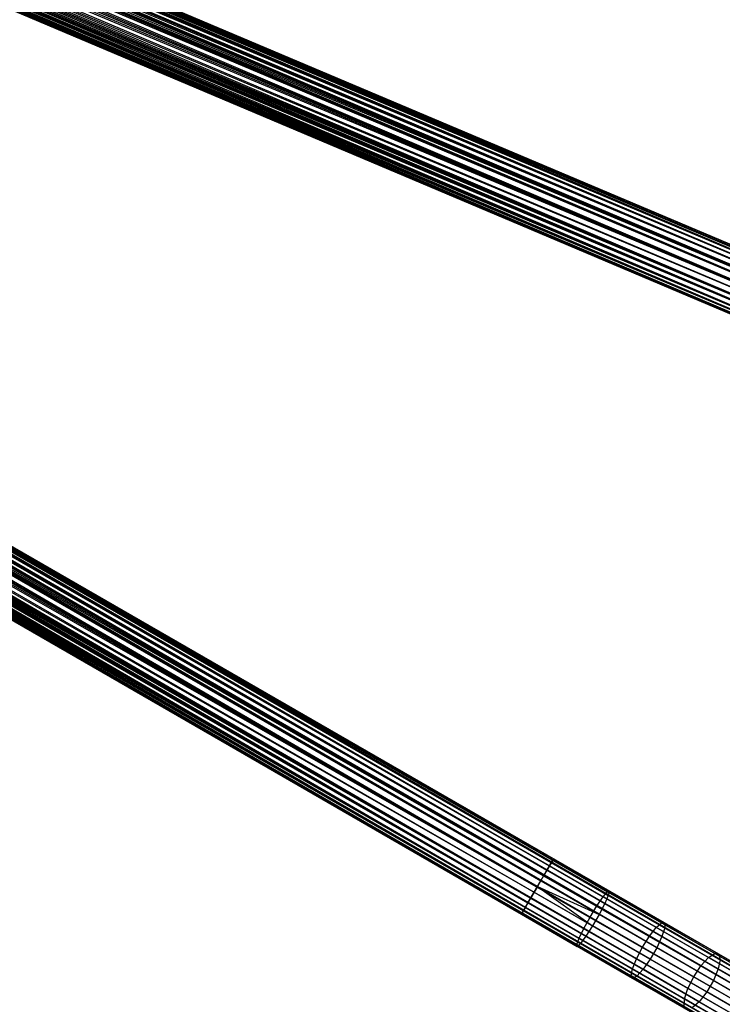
# Model space of a CAD drawing. Extents: x -189 to 189, y -189 to 189.
# Tile 443 of 591: x 123 to 145, y -84 to -53. Entities that reach past the tile are written whole.
import ezdxf

# ---------------------------------------------------------------- set-up
doc = ezdxf.new("R2010")
doc.units = 0
doc.header["$LTSCALE"] = 25.4
doc.layers.get('0').update_dxf_attribs({"linetype": 'CONTINUOUS'})

# ---------------------------------------------------------------- blocks, each defined once
blk = doc.blocks.new('CAMELEON-KENAI-C-12244_STL')
at = {"color": 0}
for p, q in [((155.566, -64.748, -9.395), (40.23, -15.931, -9.395)), ((155.566, -64.748, -9.395), (40.23, -15.931, -9.605)), ((155.515, -64.866, -9), (40.23, -15.931, -9.395)), ((155.515, -64.866, -9), (40.23, -15.931, -9.395)), ((155.566, -64.748, -9.395), (40.23, -15.931, -9.395)), ((155.566, -64.748, -9.395), (40.23, -15.931, -9.605)), ((40.132, -16.162, -8.831), (155.515, -64.866, -9)), ((40.132, -16.162, -8.831), (155.515, -64.866, -9)), ((40.132, -16.162, -8.831), (155.407, -65.123, -8.691)), ((40.132, -16.162, -8.831), (155.407, -65.123, -8.691)), ((155.549, -64.788, -9.809), (40.132, -16.162, -10.169)), ((155.549, -64.788, -9.809), (40.132, -16.162, -10.169)), ((155.468, -64.98, -10.169), (40.132, -16.162, -10.169)), ((155.468, -64.98, -10.169), (40.132, -16.162, -10.169)), ((40.18, -16.049, -9), (155.515, -64.866, -9)), ((40.18, -16.049, -9), (155.515, -64.866, -9)), ((155.549, -64.788, -9.809), (40.18, -16.049, -10)), ((155.549, -64.788, -9.809), (40.18, -16.049, -10)), ((155.515, -64.866, -9), (40.213, -15.971, -9.191)), ((155.515, -64.866, -9), (40.213, -15.971, -9.191)), ((155.566, -64.748, -9.395), (40.213, -15.971, -9.809)), ((155.566, -64.748, -9.395), (40.213, -15.971, -9.809)), ((155.549, -64.788, -9.809), (40.213, -15.971, -9.809)), ((155.549, -64.788, -9.809), (40.213, -15.971, -9.809)), ((40.001, -16.472, -8.586), (155.259, -65.472, -8.522)), ((40.001, -16.472, -8.586), (155.259, -65.472, -8.522)), ((155.336, -65.289, -10.414), (40.001, -16.472, -10.414)), ((155.336, -65.289, -10.414), (40.001, -16.472, -10.414)), ((40.071, -16.305, -8.691), (155.407, -65.123, -8.691)), ((40.071, -16.305, -8.691), (155.407, -65.123, -8.691)), ((40.071, -16.305, -8.691), (155.259, -65.472, -8.522)), ((40.071, -16.305, -8.691), (155.259, -65.472, -8.522)), ((155.468, -64.98, -10.169), (40.071, -16.305, -10.309)), ((155.468, -64.98, -10.169), (40.071, -16.305, -10.309)), ((155.336, -65.289, -10.414), (40.071, -16.305, -10.309)), ((155.336, -65.289, -10.414), (40.071, -16.305, -10.309)), ((39.842, -16.847, -8.5), (155.178, -65.664, -8.5)), ((39.842, -16.847, -8.5), (155.178, -65.664, -8.5)), ((39.842, -16.847, -10.5), (155.178, -65.664, -10.5)), ((39.842, -16.847, -10.5), (155.178, -65.664, -10.5)), ((39.842, -16.847, -10.5), (155.336, -65.289, -10.414)), ((39.842, -16.847, -10.5), (155.336, -65.289, -10.414)), ((155.259, -65.472, -8.522), (39.923, -16.655, -8.522)), ((155.259, -65.472, -8.522), (39.923, -16.655, -8.522)), ((39.923, -16.655, -10.478), (155.336, -65.289, -10.414)), ((39.923, -16.655, -10.478), (155.336, -65.289, -10.414)), ((39.761, -17.038, -8.522), (155.097, -65.855, -8.522)), ((39.761, -17.038, -8.522), (155.097, -65.855, -8.522)), ((39.761, -17.038, -8.522), (154.949, -66.205, -8.691)), ((39.761, -17.038, -8.522), (154.949, -66.205, -8.691)), ((39.761, -17.038, -10.478), (155.178, -65.664, -10.5)), ((39.761, -17.038, -10.478), (155.178, -65.664, -10.5)), ((155.019, -66.039, -10.414), (39.613, -17.388, -10.309)), ((155.019, -66.039, -10.414), (39.613, -17.388, -10.309)), ((154.949, -66.205, -8.691), (39.613, -17.388, -8.691)), ((39.613, -17.388, -8.691), (154.84, -66.461, -9)), ((39.613, -17.388, -8.691), (154.84, -66.461, -9)), ((154.949, -66.205, -8.691), (39.613, -17.388, -8.691)), ((155.019, -66.039, -10.414), (39.684, -17.221, -10.414)), ((39.684, -17.221, -10.414), (155.178, -65.664, -10.5)), ((155.019, -66.039, -10.414), (39.684, -17.221, -10.414)), ((39.684, -17.221, -8.586), (154.949, -66.205, -8.691)), ((39.684, -17.221, -8.586), (154.949, -66.205, -8.691)), ((39.684, -17.221, -10.414), (155.178, -65.664, -10.5)), ((154.807, -66.54, -9.809), (39.454, -17.762, -9.605)), ((154.807, -66.54, -9.809), (39.454, -17.762, -9.395)), ((154.807, -66.54, -9.809), (39.454, -17.762, -9.605)), ((154.807, -66.54, -9.809), (39.454, -17.762, -9.395)), ((154.79, -66.58, -9.395), (39.454, -17.762, -9.395)), ((154.79, -66.58, -9.395), (39.454, -17.762, -9.395)), ((154.888, -66.348, -10.169), (39.471, -17.722, -9.809)), ((154.888, -66.348, -10.169), (39.471, -17.722, -9.809)), ((154.807, -66.54, -9.809), (39.471, -17.722, -9.809)), ((154.807, -66.54, -9.809), (39.471, -17.722, -9.809)), ((154.79, -66.58, -9.395), (39.471, -17.722, -9.191)), ((154.79, -66.58, -9.395), (39.471, -17.722, -9.191)), ((154.84, -66.461, -9), (39.471, -17.722, -9.191)), ((154.84, -66.461, -9), (39.471, -17.722, -9.191)), ((154.888, -66.348, -10.169), (39.505, -17.644, -10)), ((154.888, -66.348, -10.169), (39.505, -17.644, -10)), ((154.84, -66.461, -9), (39.505, -17.644, -9)), ((154.84, -66.461, -9), (39.505, -17.644, -9)), ((155.019, -66.039, -10.414), (39.552, -17.531, -10.169)), ((155.019, -66.039, -10.414), (39.552, -17.531, -10.169)), ((154.888, -66.348, -10.169), (39.552, -17.531, -10.169)), ((154.888, -66.348, -10.169), (39.552, -17.531, -10.169)), ((39.552, -17.531, -8.831), (154.84, -66.461, -9)), ((39.552, -17.531, -8.831), (154.84, -66.461, -9)), ((146.366, -83.484, -9), (37.946, -20.789, -9.191)), ((146.366, -83.484, -9), (37.946, -20.789, -9.191)), ((146.43, -83.373, -9.395), (37.946, -20.789, -9.809)), ((146.43, -83.373, -9.395), (37.946, -20.789, -9.809)), ((146.409, -83.41, -9.809), (37.946, -20.789, -9.809)), ((146.409, -83.41, -9.809), (37.946, -20.789, -9.809)), ((146.43, -83.373, -9.395), (37.968, -20.752, -9.395)), ((146.43, -83.373, -9.395), (37.968, -20.752, -9.605)), ((146.366, -83.484, -9), (37.968, -20.752, -9.395)), ((146.366, -83.484, -9), (37.968, -20.752, -9.395)), ((146.43, -83.373, -9.395), (37.968, -20.752, -9.395)), ((146.43, -83.373, -9.395), (37.968, -20.752, -9.605)), ((37.765, -21.104, -8.691), (146.227, -83.725, -8.691)), ((37.765, -21.104, -8.691), (146.227, -83.725, -8.691)), ((37.765, -21.104, -8.691), (146.037, -84.054, -8.522)), ((37.765, -21.104, -8.691), (146.037, -84.054, -8.522)), ((146.305, -83.59, -10.169), (37.765, -21.104, -10.309)), ((146.305, -83.59, -10.169), (37.765, -21.104, -10.309)), ((146.137, -83.882, -10.414), (37.765, -21.104, -10.309)), ((146.137, -83.882, -10.414), (37.765, -21.104, -10.309)), ((37.842, -20.97, -8.831), (146.366, -83.484, -9)), ((37.842, -20.97, -8.831), (146.366, -83.484, -9)), ((37.842, -20.97, -8.831), (146.227, -83.725, -8.691)), ((37.842, -20.97, -8.831), (146.227, -83.725, -8.691)), ((146.409, -83.41, -9.809), (37.842, -20.97, -10.169)), ((146.409, -83.41, -9.809), (37.842, -20.97, -10.169)), ((146.305, -83.59, -10.169), (37.842, -20.97, -10.169)), ((146.305, -83.59, -10.169), (37.842, -20.97, -10.169)), ((37.904, -20.863, -9), (146.366, -83.484, -9)), ((37.904, -20.863, -9), (146.366, -83.484, -9)), ((146.409, -83.41, -9.809), (37.904, -20.863, -10)), ((146.409, -83.41, -9.809), (37.904, -20.863, -10)), ((146.037, -84.054, -8.522), (37.575, -21.433, -8.522)), ((146.037, -84.054, -8.522), (37.575, -21.433, -8.522)), ((37.575, -21.433, -10.478), (146.137, -83.882, -10.414)), ((37.575, -21.433, -10.478), (146.137, -83.882, -10.414)), ((37.674, -21.261, -8.586), (146.037, -84.054, -8.522)), ((37.674, -21.261, -8.586), (146.037, -84.054, -8.522)), ((146.137, -83.882, -10.414), (37.674, -21.261, -10.414)), ((146.137, -83.882, -10.414), (37.674, -21.261, -10.414)), ((37.471, -21.613, -8.5), (145.933, -84.234, -8.5)), ((37.471, -21.613, -8.5), (145.933, -84.234, -8.5)), ((37.471, -21.613, -10.5), (145.933, -84.234, -10.5)), ((37.471, -21.613, -10.5), (145.933, -84.234, -10.5)), ((37.471, -21.613, -10.5), (146.137, -83.882, -10.414)), ((37.471, -21.613, -10.5), (146.137, -83.882, -10.414)), ((145.73, -84.586, -10.414), (37.267, -21.965, -10.414)), ((37.267, -21.965, -10.414), (145.933, -84.234, -10.5)), ((145.73, -84.586, -10.414), (37.267, -21.965, -10.414)), ((37.267, -21.965, -8.586), (145.639, -84.743, -8.691)), ((37.267, -21.965, -8.586), (145.639, -84.743, -8.691)), ((37.267, -21.965, -10.414), (145.933, -84.234, -10.5)), ((37.367, -21.793, -8.522), (145.829, -84.414, -8.522)), ((37.367, -21.793, -8.522), (145.829, -84.414, -8.522)), ((37.367, -21.793, -8.522), (145.639, -84.743, -8.691)), ((37.367, -21.793, -8.522), (145.639, -84.743, -8.691)), ((37.367, -21.793, -10.478), (145.933, -84.234, -10.5)), ((37.367, -21.793, -10.478), (145.933, -84.234, -10.5)), ((145.562, -84.878, -10.169), (37.038, -22.363, -10)), ((145.562, -84.878, -10.169), (37.038, -22.363, -10)), ((145.5, -84.984, -9), (37.038, -22.363, -9)), ((145.5, -84.984, -9), (37.038, -22.363, -9)), ((145.73, -84.586, -10.414), (37.099, -22.257, -10.169)), ((145.73, -84.586, -10.414), (37.099, -22.257, -10.169)), ((145.562, -84.878, -10.169), (37.099, -22.257, -10.169)), ((145.562, -84.878, -10.169), (37.099, -22.257, -10.169)), ((37.099, -22.257, -8.831), (145.5, -84.984, -9)), ((37.099, -22.257, -8.831), (145.5, -84.984, -9)), ((145.73, -84.586, -10.414), (37.177, -22.122, -10.309)), ((145.73, -84.586, -10.414), (37.177, -22.122, -10.309)), ((145.639, -84.743, -8.691), (37.177, -22.122, -8.691)), ((37.177, -22.122, -8.691), (145.5, -84.984, -9)), ((37.177, -22.122, -8.691), (145.5, -84.984, -9)), ((145.639, -84.743, -8.691), (37.177, -22.122, -8.691)), ((145.458, -85.058, -9.809), (36.974, -22.474, -9.605)), ((145.458, -85.058, -9.809), (36.974, -22.474, -9.395)), ((145.458, -85.058, -9.809), (36.974, -22.474, -9.605)), ((145.458, -85.058, -9.809), (36.974, -22.474, -9.395)), ((145.436, -85.095, -9.395), (36.974, -22.474, -9.395)), ((145.436, -85.095, -9.395), (36.974, -22.474, -9.395)), ((145.562, -84.878, -10.169), (36.995, -22.437, -9.809)), ((145.562, -84.878, -10.169), (36.995, -22.437, -9.809)), ((145.458, -85.058, -9.809), (36.995, -22.437, -9.809)), ((145.458, -85.058, -9.809), (36.995, -22.437, -9.809)), ((145.436, -85.095, -9.395), (36.995, -22.437, -9.191)), ((145.436, -85.095, -9.395), (36.995, -22.437, -9.191)), ((145.5, -84.984, -9), (36.995, -22.437, -9.191)), ((145.5, -84.984, -9), (36.995, -22.437, -9.191)), ((57.861, -23.533, -160), (148.432, -61.868, -160)), ((57.861, -23.533, -160), (148.432, -61.868, -160)), ((57.861, -23.533, -159), (148.384, -61.981, -158.831)), ((57.861, -23.533, -159), (148.384, -61.981, -158.831)), ((57.894, -23.455, -159.809), (148.432, -61.868, -160)), ((57.894, -23.455, -159.809), (148.432, -61.868, -160)), ((57.894, -23.455, -159.809), (148.482, -61.75, -159.605)), ((57.894, -23.455, -159.809), (148.482, -61.75, -159.605)), ((57.894, -23.455, -159.191), (148.465, -61.79, -159.191)), ((57.894, -23.455, -159.191), (148.465, -61.79, -159.191)), ((57.894, -23.455, -159.191), (148.384, -61.981, -158.831)), ((57.894, -23.455, -159.191), (148.384, -61.981, -158.831)), ((57.911, -23.415, -159.605), (148.482, -61.75, -159.605)), ((57.911, -23.415, -159.605), (148.482, -61.75, -159.605)), ((57.911, -23.415, -159.605), (148.465, -61.79, -159.191)), ((57.911, -23.415, -159.605), (148.465, -61.79, -159.191)), ((57.911, -23.415, -159.395), (148.465, -61.79, -159.191)), ((57.911, -23.415, -159.395), (148.465, -61.79, -159.191)), ((57.753, -23.789, -160.309), (148.323, -62.124, -160.309)), ((57.753, -23.789, -160.309), (148.323, -62.124, -160.309)), ((57.753, -23.789, -158.691), (148.253, -62.291, -158.586)), ((57.753, -23.789, -158.691), (148.253, -62.291, -158.586)), ((57.813, -23.646, -160.169), (148.323, -62.124, -160.309)), ((57.813, -23.646, -160.169), (148.323, -62.124, -160.309)), ((57.813, -23.646, -160.169), (148.432, -61.868, -160)), ((57.813, -23.646, -160.169), (148.432, -61.868, -160)), ((57.813, -23.646, -158.831), (148.384, -61.981, -158.831)), ((57.813, -23.646, -158.831), (148.384, -61.981, -158.831)), ((57.813, -23.646, -158.831), (148.253, -62.291, -158.586)), ((57.813, -23.646, -158.831), (148.253, -62.291, -158.586)), ((57.605, -24.139, -160.478), (148.175, -62.474, -160.478)), ((57.605, -24.139, -160.478), (148.175, -62.474, -160.478)), ((57.605, -24.139, -158.522), (148.094, -62.666, -158.5)), ((57.605, -24.139, -158.522), (148.094, -62.666, -158.5)), ((57.682, -23.956, -160.414), (148.175, -62.474, -160.478)), ((57.682, -23.956, -160.414), (148.175, -62.474, -160.478)), ((57.682, -23.956, -160.414), (148.323, -62.124, -160.309)), ((57.682, -23.956, -160.414), (148.323, -62.124, -160.309)), ((57.682, -23.956, -158.586), (148.253, -62.291, -158.586)), ((57.682, -23.956, -158.586), (148.253, -62.291, -158.586)), ((57.682, -23.956, -158.586), (148.094, -62.666, -158.5)), ((57.682, -23.956, -158.586), (148.094, -62.666, -158.5)), ((57.442, -24.522, -158.522), (147.936, -63.04, -158.586)), ((57.442, -24.522, -158.522), (147.936, -63.04, -158.586)), ((57.442, -24.522, -160.478), (148.013, -62.857, -160.478)), ((57.442, -24.522, -160.478), (148.013, -62.857, -160.478)), ((148.094, -62.666, -158.5), (57.524, -24.33, -158.5)), ((57.524, -24.33, -158.5), (147.936, -63.04, -158.586)), ((57.524, -24.33, -158.5), (147.936, -63.04, -158.586)), ((57.524, -24.33, -160.5), (148.094, -62.666, -160.5)), ((57.524, -24.33, -160.5), (148.094, -62.666, -160.5)), ((148.094, -62.666, -158.5), (57.524, -24.33, -158.5)), ((57.365, -24.705, -158.586), (147.936, -63.04, -158.586)), ((57.365, -24.705, -158.586), (147.936, -63.04, -158.586)), ((57.365, -24.705, -158.586), (147.805, -63.35, -158.831)), ((57.365, -24.705, -158.586), (147.805, -63.35, -158.831)), ((57.365, -24.705, -160.414), (147.865, -63.207, -160.309)), ((57.365, -24.705, -160.414), (147.865, -63.207, -160.309)), ((57.365, -24.705, -160.414), (148.013, -62.857, -160.478)), ((57.365, -24.705, -160.414), (148.013, -62.857, -160.478)), ((57.186, -25.128, -159), (147.724, -63.542, -159.191)), ((57.186, -25.128, -159), (147.724, -63.542, -159.191)), ((57.186, -25.128, -160), (147.757, -63.463, -160)), ((57.186, -25.128, -160), (147.757, -63.463, -160)), ((57.234, -25.015, -158.831), (147.805, -63.35, -158.831)), ((57.234, -25.015, -158.831), (147.805, -63.35, -158.831)), ((57.234, -25.015, -158.831), (147.724, -63.542, -159.191)), ((57.234, -25.015, -158.831), (147.724, -63.542, -159.191)), ((57.234, -25.015, -160.169), (147.757, -63.463, -160)), ((57.234, -25.015, -160.169), (147.757, -63.463, -160)), ((57.234, -25.015, -160.169), (147.865, -63.207, -160.309)), ((57.234, -25.015, -160.169), (147.865, -63.207, -160.309)), ((57.294, -24.872, -158.691), (147.805, -63.35, -158.831)), ((57.294, -24.872, -158.691), (147.805, -63.35, -158.831)), ((57.294, -24.872, -160.309), (147.865, -63.207, -160.309)), ((57.294, -24.872, -160.309), (147.865, -63.207, -160.309)), ((57.136, -25.246, -159.395), (147.707, -63.582, -159.605)), ((57.136, -25.246, -159.395), (147.707, -63.582, -159.605)), ((57.136, -25.246, -159.605), (147.707, -63.582, -159.605)), ((57.136, -25.246, -159.605), (147.707, -63.582, -159.605)), ((57.153, -25.206, -159.191), (147.724, -63.542, -159.191)), ((57.153, -25.206, -159.191), (147.724, -63.542, -159.191)), ((57.153, -25.206, -159.191), (147.707, -63.582, -159.605)), ((57.153, -25.206, -159.191), (147.707, -63.582, -159.605)), ((57.153, -25.206, -159.809), (147.707, -63.582, -159.605)), ((57.153, -25.206, -159.809), (147.707, -63.582, -159.605)), ((57.153, -25.206, -159.809), (147.757, -63.463, -160)), ((57.153, -25.206, -159.809), (147.757, -63.463, -160)), ((54.596, -30.352, -159.605), (139.769, -79.527, -159.605)), ((54.596, -30.352, -159.605), (139.769, -79.527, -159.605)), ((54.596, -30.352, -159.605), (139.747, -79.564, -159.191)), ((54.596, -30.352, -159.605), (139.747, -79.564, -159.191)), ((54.596, -30.352, -159.395), (139.747, -79.564, -159.191)), ((54.596, -30.352, -159.395), (139.747, -79.564, -159.191)), ((54.47, -30.57, -160.169), (139.566, -79.879, -160.309)), ((54.47, -30.57, -160.169), (139.566, -79.879, -160.309)), ((54.47, -30.57, -160.169), (139.705, -79.638, -160)), ((54.47, -30.57, -160.169), (139.705, -79.638, -160)), ((54.47, -30.57, -158.831), (139.643, -79.744, -158.831)), ((54.47, -30.57, -158.831), (139.643, -79.744, -158.831)), ((54.47, -30.57, -158.831), (139.475, -80.036, -158.586)), ((54.47, -30.57, -158.831), (139.475, -80.036, -158.586)), ((54.531, -30.463, -160), (139.705, -79.638, -160)), ((54.531, -30.463, -160), (139.705, -79.638, -160)), ((54.531, -30.463, -159), (139.643, -79.744, -158.831)), ((54.531, -30.463, -159), (139.643, -79.744, -158.831)), ((54.574, -30.389, -159.809), (139.705, -79.638, -160)), ((54.574, -30.389, -159.809), (139.705, -79.638, -160)), ((54.574, -30.389, -159.809), (139.769, -79.527, -159.605)), ((54.574, -30.389, -159.809), (139.769, -79.527, -159.605)), ((54.574, -30.389, -159.191), (139.747, -79.564, -159.191)), ((54.574, -30.389, -159.191), (139.747, -79.564, -159.191)), ((54.574, -30.389, -159.191), (139.643, -79.744, -158.831)), ((54.574, -30.389, -159.191), (139.643, -79.744, -158.831)), ((54.302, -30.861, -160.414), (139.376, -80.208, -160.478)), ((54.302, -30.861, -160.414), (139.376, -80.208, -160.478)), ((54.302, -30.861, -160.414), (139.566, -79.879, -160.309)), ((54.302, -30.861, -160.414), (139.566, -79.879, -160.309)), ((54.302, -30.861, -158.586), (139.475, -80.036, -158.586)), ((54.302, -30.861, -158.586), (139.475, -80.036, -158.586)), ((54.302, -30.861, -158.586), (139.272, -80.388, -158.5)), ((54.302, -30.861, -158.586), (139.272, -80.388, -158.5)), ((54.392, -30.704, -160.309), (139.566, -79.879, -160.309)), ((54.392, -30.704, -160.309), (139.566, -79.879, -160.309)), ((54.392, -30.704, -158.691), (139.475, -80.036, -158.586)), ((54.392, -30.704, -158.691), (139.475, -80.036, -158.586)), ((139.272, -80.388, -158.5), (54.098, -31.213, -158.5)), ((54.098, -31.213, -158.5), (139.068, -80.74, -158.586)), ((54.098, -31.213, -158.5), (139.068, -80.74, -158.586)), ((54.098, -31.213, -160.5), (139.272, -80.388, -160.5)), ((54.098, -31.213, -160.5), (139.272, -80.388, -160.5)), ((139.272, -80.388, -158.5), (54.098, -31.213, -158.5)), ((54.202, -31.033, -160.478), (139.376, -80.208, -160.478)), ((54.202, -31.033, -160.478), (139.376, -80.208, -160.478)), ((54.202, -31.033, -158.522), (139.272, -80.388, -158.5)), ((54.202, -31.033, -158.522), (139.272, -80.388, -158.5)), ((53.895, -31.565, -158.586), (139.068, -80.74, -158.586)), ((53.895, -31.565, -158.586), (139.068, -80.74, -158.586)), ((53.895, -31.565, -158.586), (138.9, -81.032, -158.831)), ((53.895, -31.565, -158.586), (138.9, -81.032, -158.831)), ((53.895, -31.565, -160.414), (138.978, -80.897, -160.309)), ((53.895, -31.565, -160.414), (138.978, -80.897, -160.309)), ((53.895, -31.565, -160.414), (139.168, -80.568, -160.478)), ((53.895, -31.565, -160.414), (139.168, -80.568, -160.478)), ((53.995, -31.393, -158.522), (139.068, -80.74, -158.586)), ((53.995, -31.393, -158.522), (139.068, -80.74, -158.586)), ((53.995, -31.393, -160.478), (139.168, -80.568, -160.478)), ((53.995, -31.393, -160.478), (139.168, -80.568, -160.478)), ((53.727, -31.857, -158.831), (138.9, -81.032, -158.831)), ((53.727, -31.857, -158.831), (138.9, -81.032, -158.831)), ((53.727, -31.857, -158.831), (138.796, -81.212, -159.191)), ((53.727, -31.857, -158.831), (138.796, -81.212, -159.191)), ((53.727, -31.857, -160.169), (138.839, -81.138, -160)), ((53.727, -31.857, -160.169), (138.839, -81.138, -160)), ((53.727, -31.857, -160.169), (138.978, -80.897, -160.309)), ((53.727, -31.857, -160.169), (138.978, -80.897, -160.309)), ((53.805, -31.722, -158.691), (138.9, -81.032, -158.831)), ((53.805, -31.722, -158.691), (138.9, -81.032, -158.831)), ((53.805, -31.722, -160.309), (138.978, -80.897, -160.309)), ((53.805, -31.722, -160.309), (138.978, -80.897, -160.309)), ((53.601, -32.074, -159.395), (138.775, -81.249, -159.605)), ((53.601, -32.074, -159.395), (138.775, -81.249, -159.605)), ((53.601, -32.074, -159.605), (138.775, -81.249, -159.605)), ((53.601, -32.074, -159.605), (138.775, -81.249, -159.605)), ((53.623, -32.037, -159.191), (138.796, -81.212, -159.191)), ((53.623, -32.037, -159.191), (138.796, -81.212, -159.191)), ((53.623, -32.037, -159.191), (138.775, -81.249, -159.605)), ((53.623, -32.037, -159.191), (138.775, -81.249, -159.605)), ((53.623, -32.037, -159.809), (138.775, -81.249, -159.605)), ((53.623, -32.037, -159.809), (138.775, -81.249, -159.605)), ((53.623, -32.037, -159.809), (138.839, -81.138, -160)), ((53.623, -32.037, -159.809), (138.839, -81.138, -160)), ((53.665, -31.963, -159), (138.796, -81.212, -159.191)), ((53.665, -31.963, -159), (138.796, -81.212, -159.191)), ((53.665, -31.963, -160), (138.839, -81.138, -160)), ((53.665, -31.963, -160), (138.839, -81.138, -160)), ((139.566, -79.879, -160.309), (139.705, -79.638, -160)), ((139.566, -79.879, -160.309), (139.705, -79.638, -160)), ((139.747, -79.564, -159.191), (139.643, -79.744, -158.831)), ((139.747, -79.564, -159.191), (139.643, -79.744, -158.831)), ((139.705, -79.638, -160), (139.769, -79.527, -159.605)), ((139.705, -79.638, -160), (139.769, -79.527, -159.605)), ((139.705, -79.638, -160), (141.478, -80.662, -159.897)), ((139.705, -79.638, -160), (141.478, -80.662, -159.897)), ((139.769, -79.527, -159.605), (139.747, -79.564, -159.191)), ((139.769, -79.527, -159.605), (139.747, -79.564, -159.191)), ((139.747, -79.564, -159.191), (141.451, -80.548, -159.092)), ((139.747, -79.564, -159.191), (141.451, -80.548, -159.092)), ((139.769, -79.527, -159.605), (141.508, -80.531, -159.504)), ((139.769, -79.527, -159.605), (141.508, -80.531, -159.504)), ((139.376, -80.208, -160.478), (139.566, -79.879, -160.309)), ((139.376, -80.208, -160.478), (139.566, -79.879, -160.309)), ((139.643, -79.744, -158.831), (139.475, -80.036, -158.586)), ((139.643, -79.744, -158.831), (139.475, -80.036, -158.586)), ((139.566, -79.879, -160.309), (141.366, -80.918, -160.205)), ((139.566, -79.879, -160.309), (141.366, -80.918, -160.205)), ((139.643, -79.744, -158.831), (141.316, -80.71, -158.734)), ((139.643, -79.744, -158.831), (141.316, -80.71, -158.734)), ((139.475, -80.036, -158.586), (139.272, -80.388, -158.5)), ((139.475, -80.036, -158.586), (139.272, -80.388, -158.5)), ((139.272, -80.388, -160.5), (139.376, -80.208, -160.478)), ((139.272, -80.388, -160.5), (139.376, -80.208, -160.478)), ((139.376, -80.208, -160.478), (141.191, -81.256, -160.373)), ((139.376, -80.208, -160.478), (141.191, -81.256, -160.373)), ((139.475, -80.036, -158.586), (141.126, -80.989, -158.491)), ((139.475, -80.036, -158.586), (141.126, -80.989, -158.491)), ((138.978, -80.897, -160.309), (139.168, -80.568, -160.478)), ((138.978, -80.897, -160.309), (139.168, -80.568, -160.478)), ((139.272, -80.388, -158.5), (139.068, -80.74, -158.586)), ((139.272, -80.388, -158.5), (139.068, -80.74, -158.586)), ((139.168, -80.568, -160.478), (139.272, -80.388, -160.5)), ((139.168, -80.568, -160.478), (139.272, -80.388, -160.5)), ((139.168, -80.568, -160.478), (140.983, -81.616, -160.373)), ((139.168, -80.568, -160.478), (140.983, -81.616, -160.373)), ((139.272, -80.388, -160.5), (140.983, -81.616, -160.373)), ((139.272, -80.388, -160.5), (140.983, -81.616, -160.373)), ((139.272, -80.388, -160.5), (141.191, -81.256, -160.373)), ((139.272, -80.388, -160.5), (141.191, -81.256, -160.373)), ((139.272, -80.388, -158.5), (140.916, -81.337, -158.405)), ((139.272, -80.388, -158.5), (140.916, -81.337, -158.405)), ((141.316, -80.71, -158.734), (141.451, -80.548, -159.092)), ((141.316, -80.71, -158.734), (141.451, -80.548, -159.092)), ((141.451, -80.548, -159.092), (141.508, -80.531, -159.504)), ((141.451, -80.548, -159.092), (141.508, -80.531, -159.504)), ((143.137, -81.522, -158.798), (141.451, -80.548, -159.092)), ((143.137, -81.522, -158.798), (141.451, -80.548, -159.092)), ((141.508, -80.531, -159.504), (141.478, -80.662, -159.897)), ((141.508, -80.531, -159.504), (141.478, -80.662, -159.897)), ((143.23, -81.525, -159.203), (141.508, -80.531, -159.504)), ((143.23, -81.525, -159.203), (141.508, -80.531, -159.504)), ((138.839, -81.138, -160), (138.978, -80.897, -160.309)), ((138.839, -81.138, -160), (138.978, -80.897, -160.309)), ((139.068, -80.74, -158.586), (138.9, -81.032, -158.831)), ((139.068, -80.74, -158.586), (138.9, -81.032, -158.831)), ((138.978, -80.897, -160.309), (140.778, -81.936, -160.205)), ((138.978, -80.897, -160.309), (140.778, -81.936, -160.205)), ((139.068, -80.74, -158.586), (140.72, -81.694, -158.491)), ((139.068, -80.74, -158.586), (140.72, -81.694, -158.491)), ((141.126, -80.989, -158.491), (141.316, -80.71, -158.734)), ((141.126, -80.989, -158.491), (141.316, -80.71, -158.734)), ((141.366, -80.918, -160.205), (141.191, -81.256, -160.373)), ((141.366, -80.918, -160.205), (141.191, -81.256, -160.373)), ((142.971, -81.666, -158.445), (141.316, -80.71, -158.734)), ((142.971, -81.666, -158.445), (141.316, -80.71, -158.734)), ((141.478, -80.662, -159.897), (141.366, -80.918, -160.205)), ((141.478, -80.662, -159.897), (141.366, -80.918, -160.205)), ((143.148, -81.947, -159.894), (141.366, -80.918, -160.205)), ((143.148, -81.947, -159.894), (141.366, -80.918, -160.205)), ((143.234, -81.676, -159.591), (141.478, -80.662, -159.897)), ((143.234, -81.676, -159.591), (141.478, -80.662, -159.897)), ((138.775, -81.249, -159.605), (138.839, -81.138, -160)), ((138.775, -81.249, -159.605), (138.839, -81.138, -160)), ((138.796, -81.212, -159.191), (138.775, -81.249, -159.605)), ((138.796, -81.212, -159.191), (138.775, -81.249, -159.605)), ((138.775, -81.249, -159.605), (140.514, -82.253, -159.504)), ((138.775, -81.249, -159.605), (140.514, -82.253, -159.504)), ((138.9, -81.032, -158.831), (138.796, -81.212, -159.191)), ((138.9, -81.032, -158.831), (138.796, -81.212, -159.191)), ((138.796, -81.212, -159.191), (140.5, -82.195, -159.092)), ((138.796, -81.212, -159.191), (140.5, -82.195, -159.092)), ((138.839, -81.138, -160), (140.612, -82.162, -159.897)), ((138.839, -81.138, -160), (140.612, -82.162, -159.897)), ((138.9, -81.032, -158.831), (140.573, -81.997, -158.734)), ((138.9, -81.032, -158.831), (140.573, -81.997, -158.734)), ((140.916, -81.337, -158.405), (141.126, -80.989, -158.491)), ((140.916, -81.337, -158.405), (141.126, -80.989, -158.491)), ((141.191, -81.256, -160.373), (140.983, -81.616, -160.373)), ((141.191, -81.256, -160.373), (140.983, -81.616, -160.373)), ((142.761, -81.933, -158.206), (141.126, -80.989, -158.491)), ((142.761, -81.933, -158.206), (141.126, -80.989, -158.491)), ((142.987, -82.293, -160.059), (141.191, -81.256, -160.373)), ((142.987, -82.293, -160.059), (141.191, -81.256, -160.373)), ((140.72, -81.694, -158.491), (140.916, -81.337, -158.405)), ((140.72, -81.694, -158.491), (140.916, -81.337, -158.405)), ((140.916, -81.337, -158.405), (142.543, -82.277, -158.121)), ((140.916, -81.337, -158.405), (142.543, -82.277, -158.121)), ((142.971, -81.666, -158.445), (143.137, -81.522, -158.798)), ((142.971, -81.666, -158.445), (143.137, -81.522, -158.798)), ((143.137, -81.522, -158.798), (143.23, -81.525, -159.203)), ((144.79, -82.476, -158.31), (143.137, -81.522, -158.798)), ((144.79, -82.476, -158.31), (143.137, -81.522, -158.798)), ((143.137, -81.522, -158.798), (143.23, -81.525, -159.203)), ((143.23, -81.525, -159.203), (143.234, -81.676, -159.591)), ((144.918, -82.499, -158.705), (143.23, -81.525, -159.203)), ((144.918, -82.499, -158.705), (143.23, -81.525, -159.203)), ((143.23, -81.525, -159.203), (143.234, -81.676, -159.591)), ((140.573, -81.997, -158.734), (140.72, -81.694, -158.491)), ((140.573, -81.997, -158.734), (140.72, -81.694, -158.491)), ((142.354, -82.637, -158.206), (140.72, -81.694, -158.491)), ((142.354, -82.637, -158.206), (140.72, -81.694, -158.491)), ((140.983, -81.616, -160.373), (140.778, -81.936, -160.205)), ((140.983, -81.616, -160.373), (140.778, -81.936, -160.205)), ((142.78, -82.653, -160.059), (140.983, -81.616, -160.373)), ((142.78, -82.653, -160.059), (140.983, -81.616, -160.373)), ((142.761, -81.933, -158.206), (142.971, -81.666, -158.445)), ((142.761, -81.933, -158.206), (142.971, -81.666, -158.445)), ((144.594, -82.603, -157.966), (142.971, -81.666, -158.445)), ((144.594, -82.603, -157.966), (142.971, -81.666, -158.445)), ((143.234, -81.676, -159.591), (143.148, -81.947, -159.894)), ((143.234, -81.676, -159.591), (143.148, -81.947, -159.894)), ((144.955, -82.669, -159.083), (143.234, -81.676, -159.591)), ((144.955, -82.669, -159.083), (143.234, -81.676, -159.591)), ((140.5, -82.195, -159.092), (140.573, -81.997, -158.734)), ((140.5, -82.195, -159.092), (140.573, -81.997, -158.734)), ((140.612, -82.162, -159.897), (140.514, -82.253, -159.504)), ((140.612, -82.162, -159.897), (140.514, -82.253, -159.504)), ((142.228, -82.953, -158.445), (140.573, -81.997, -158.734)), ((142.228, -82.953, -158.445), (140.573, -81.997, -158.734)), ((140.778, -81.936, -160.205), (140.612, -82.162, -159.897)), ((140.778, -81.936, -160.205), (140.612, -82.162, -159.897)), ((142.368, -83.176, -159.591), (140.612, -82.162, -159.897)), ((142.368, -83.176, -159.591), (140.612, -82.162, -159.897)), ((142.56, -82.965, -159.894), (140.778, -81.936, -160.205)), ((142.56, -82.965, -159.894), (140.778, -81.936, -160.205)), ((142.543, -82.277, -158.121), (142.761, -81.933, -158.206)), ((142.543, -82.277, -158.121), (142.761, -81.933, -158.206)), ((144.363, -82.858, -157.733), (142.761, -81.933, -158.206)), ((144.363, -82.858, -157.733), (142.761, -81.933, -158.206)), ((143.148, -81.947, -159.894), (142.987, -82.293, -160.059)), ((143.148, -81.947, -159.894), (142.987, -82.293, -160.059)), ((144.895, -82.956, -159.378), (143.148, -81.947, -159.894)), ((144.895, -82.956, -159.378), (143.148, -81.947, -159.894)), ((140.514, -82.253, -159.504), (140.5, -82.195, -159.092)), ((142.186, -83.169, -158.798), (140.5, -82.195, -159.092)), ((140.514, -82.253, -159.504), (140.5, -82.195, -159.092)), ((142.186, -83.169, -158.798), (140.5, -82.195, -159.092)), ((142.236, -83.248, -159.203), (140.514, -82.253, -159.504)), ((142.236, -83.248, -159.203), (140.514, -82.253, -159.504)), ((142.354, -82.637, -158.206), (142.543, -82.277, -158.121)), ((142.354, -82.637, -158.206), (142.543, -82.277, -158.121)), ((142.543, -82.277, -158.121), (144.138, -83.197, -157.65)), ((142.543, -82.277, -158.121), (144.138, -83.197, -157.65)), ((142.987, -82.293, -160.059), (142.78, -82.653, -160.059)), ((142.987, -82.293, -160.059), (142.78, -82.653, -160.059)), ((144.748, -83.31, -159.54), (142.987, -82.293, -160.059)), ((144.748, -83.31, -159.54), (142.987, -82.293, -160.059)), ((144.594, -82.603, -157.966), (144.79, -82.476, -158.31)), ((144.594, -82.603, -157.966), (144.79, -82.476, -158.31)), ((144.79, -82.476, -158.31), (144.918, -82.499, -158.705)), ((146.392, -83.401, -157.635), (144.79, -82.476, -158.31)), ((146.392, -83.401, -157.635), (144.79, -82.476, -158.31)), ((144.79, -82.476, -158.31), (144.918, -82.499, -158.705)), ((142.228, -82.953, -158.445), (142.354, -82.637, -158.206)), ((142.228, -82.953, -158.445), (142.354, -82.637, -158.206)), ((143.956, -83.562, -157.733), (142.354, -82.637, -158.206)), ((143.956, -83.562, -157.733), (142.354, -82.637, -158.206)), ((142.78, -82.653, -160.059), (142.56, -82.965, -159.894)), ((142.78, -82.653, -160.059), (142.56, -82.965, -159.894)), ((144.54, -83.67, -159.54), (142.78, -82.653, -160.059)), ((144.54, -83.67, -159.54), (142.78, -82.653, -160.059)), ((144.363, -82.858, -157.733), (144.594, -82.603, -157.966)), ((144.363, -82.858, -157.733), (144.594, -82.603, -157.966)), ((146.167, -83.511, -157.303), (144.594, -82.603, -157.966)), ((146.167, -83.511, -157.303), (144.594, -82.603, -157.966)), ((144.955, -82.669, -159.083), (144.895, -82.956, -159.378)), ((144.955, -82.669, -159.083), (144.895, -82.956, -159.378)), ((144.918, -82.499, -158.705), (144.955, -82.669, -159.083)), ((146.553, -83.444, -158.015), (144.918, -82.499, -158.705)), ((146.553, -83.444, -158.015), (144.918, -82.499, -158.705)), ((144.918, -82.499, -158.705), (144.955, -82.669, -159.083)), ((146.623, -83.632, -158.38), (144.955, -82.669, -159.083)), ((146.623, -83.632, -158.38), (144.955, -82.669, -159.083)), ((142.186, -83.169, -158.798), (142.228, -82.953, -158.445)), ((142.186, -83.169, -158.798), (142.228, -82.953, -158.445)), ((143.851, -83.89, -157.966), (142.228, -82.953, -158.445)), ((143.851, -83.89, -157.966), (142.228, -82.953, -158.445)), ((142.56, -82.965, -159.894), (142.368, -83.176, -159.591)), ((142.56, -82.965, -159.894), (142.368, -83.176, -159.591)), ((144.307, -83.974, -159.378), (142.56, -82.965, -159.894)), ((144.307, -83.974, -159.378), (142.56, -82.965, -159.894)), ((144.138, -83.197, -157.65), (144.363, -82.858, -157.733)), ((144.138, -83.197, -157.65), (144.363, -82.858, -157.733)), ((145.916, -83.754, -157.078), (144.363, -82.858, -157.733)), ((145.916, -83.754, -157.078), (144.363, -82.858, -157.733)), ((144.895, -82.956, -159.378), (144.748, -83.31, -159.54)), ((144.895, -82.956, -159.378), (144.748, -83.31, -159.54)), ((146.588, -83.933, -158.664), (144.895, -82.956, -159.378)), ((146.588, -83.933, -158.664), (144.895, -82.956, -159.378)), ((142.236, -83.248, -159.203), (142.186, -83.169, -158.798)), ((143.839, -84.123, -158.31), (142.186, -83.169, -158.798)), ((142.236, -83.248, -159.203), (142.186, -83.169, -158.798)), ((143.839, -84.123, -158.31), (142.186, -83.169, -158.798)), ((142.368, -83.176, -159.591), (142.236, -83.248, -159.203)), ((142.368, -83.176, -159.591), (142.236, -83.248, -159.203)), ((143.923, -84.222, -158.705), (142.236, -83.248, -159.203)), ((143.923, -84.222, -158.705), (142.236, -83.248, -159.203)), ((144.089, -84.169, -159.083), (142.368, -83.176, -159.591)), ((144.089, -84.169, -159.083), (142.368, -83.176, -159.591)), ((143.956, -83.562, -157.733), (144.138, -83.197, -157.65)), ((143.956, -83.562, -157.733), (144.138, -83.197, -157.65)), ((144.138, -83.197, -157.65), (145.683, -84.09, -156.998)), ((144.138, -83.197, -157.65), (145.683, -84.09, -156.998)), ((144.748, -83.31, -159.54), (144.54, -83.67, -159.54)), ((144.748, -83.31, -159.54), (144.54, -83.67, -159.54)), ((146.455, -84.295, -158.82), (144.748, -83.31, -159.54)), ((146.455, -84.295, -158.82), (144.748, -83.31, -159.54)), ((143.851, -83.89, -157.966), (143.956, -83.562, -157.733)), ((143.851, -83.89, -157.966), (143.956, -83.562, -157.733)), ((145.509, -84.459, -157.078), (143.956, -83.562, -157.733)), ((145.509, -84.459, -157.078), (143.956, -83.562, -157.733)), ((144.54, -83.67, -159.54), (144.307, -83.974, -159.378)), ((144.54, -83.67, -159.54), (144.307, -83.974, -159.378)), ((146.247, -84.655, -158.82), (144.54, -83.67, -159.54)), ((146.247, -84.655, -158.82), (144.54, -83.67, -159.54)), ((143.839, -84.123, -158.31), (143.851, -83.89, -157.966)), ((143.839, -84.123, -158.31), (143.851, -83.89, -157.966)), ((145.424, -84.798, -157.303), (143.851, -83.89, -157.966)), ((145.424, -84.798, -157.303), (143.851, -83.89, -157.966)), ((144.307, -83.974, -159.378), (144.089, -84.169, -159.083)), ((144.307, -83.974, -159.378), (144.089, -84.169, -159.083)), ((146, -84.951, -158.664), (144.307, -83.974, -159.378)), ((146, -84.951, -158.664), (144.307, -83.974, -159.378))]:
    blk.add_line(p, q, dxfattribs=at)

msp = doc.modelspace()

# ---------------------------------------------------------------- block references
at = {"color": 0}
msp.add_blockref('CAMELEON-KENAI-C-12244_STL', (0, 0), dxfattribs=at)

doc.saveas('drawing.dxf')
